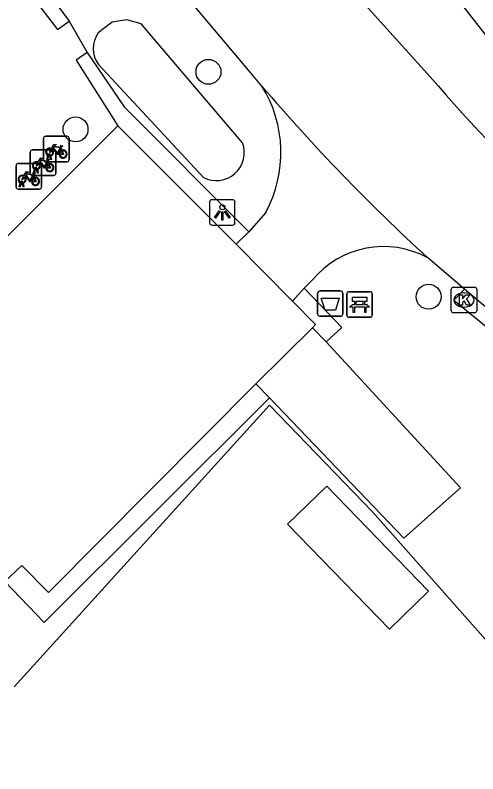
# Model space of a CAD drawing. Extents: x 160203 to 161526, y 379529 to 381797.
# Drawn here: x 160780.42 to 160798.58, y 381481.53 to 381511.28 of the extents above; entities that cross this region are included whole.
import ezdxf

# ---------------------------------------------------------------- set-up
doc = ezdxf.new("R2010")
doc.units = 0
for name, color, linetype in [('IMGEO_Afvalbak', 7, 'Continuous'), ('IMGEO_Bank', 7, 'Continuous'), ('IMGEO_Boom', 7, 'Continuous'), ('IMGEO_Fietsenrek', 7, 'Continuous'), ('IMGEO_Groenvoorziening', 7, 'Continuous'), ('IMGEO_Haag', 7, 'Continuous'), ('IMGEO_Hek', 7, 'Continuous'), ('IMGEO_Kolk', 7, 'Continuous'), ('IMGEO_Lichtpunt', 7, 'Continuous'), ('IMGEO_Loofbos', 7, 'Continuous'), ('IMGEO_Parkeervlak_halfverhard', 7, 'Continuous'), ('IMGEO_Rijbaan_lokaal_gesloten', 7, 'Continuous'), ('IMGEO_Rijbaan_lokaal_open', 7, 'Continuous'), ('IMGEO_Verkeerseiland_open', 7, 'Continuous'), ('IMGEO_Voetpad_open', 7, 'Continuous'), ('IMGEO_Waterloop', 7, 'Continuous')]:
    doc.layers.add(name, color=color, linetype=linetype)

msp = doc.modelspace()

# ---------------------------------------------------------------- linework, layer by layer
at = {"layer": 'IMGEO_Afvalbak'}
for p, q in [((160792.392, 381500.469), (160793.182, 381500.469)), ((160793.182, 381500.469), (160792.392, 381500.469)), ((160792.292, 381499.569), (160792.292, 381500.369)), ((160792.292, 381500.369), (160792.292, 381499.569)), ((160793.282, 381500.369), (160793.282, 381499.569)), ((160793.282, 381499.569), (160793.282, 381500.369)), ((160793.182, 381499.469), (160792.392, 381499.469)), ((160792.392, 381499.469), (160793.182, 381499.469))]:
    msp.add_line(p, q, dxfattribs=at)
msp.add_lwpolyline([(160792.435, 381500.183), (160793.139, 381500.183), (160792.99, 381499.713), (160792.584, 381499.713), (160792.435, 381500.183)], dxfattribs=at)
for centre, start, end in [((160792.392, 381500.369), 90, 180), ((160792.392, 381500.369), 90, 180), ((160793.182, 381500.369), 0, 90), ((160793.182, 381500.369), 360, 90), ((160792.392, 381499.569), 180, 270), ((160792.392, 381499.569), 180, 270), ((160793.182, 381499.569), 270, 0), ((160793.182, 381499.569), 270, 0)]:
    msp.add_arc(centre, 0.1, start, end, dxfattribs=at)
at = {"layer": 'IMGEO_Bank'}
for p, q in [((160793.514, 381500.434), (160794.355, 381500.434)), ((160794.355, 381500.434), (160793.514, 381500.434)), ((160793.439, 381499.509), (160793.439, 381500.35)), ((160793.439, 381500.35), (160793.439, 381499.509)), ((160794.439, 381500.359), (160794.439, 381499.518)), ((160794.439, 381499.518), (160794.439, 381500.359)), ((160794.136, 381499.832), (160793.743, 381499.832)), ((160793.748, 381499.94), (160793.748, 381500.046)), ((160793.792, 381500.046), (160793.792, 381499.94)), ((160794.08, 381500.052), (160793.798, 381500.052)), ((160793.798, 381499.934), (160794.08, 381499.934)), ((160794.086, 381499.94), (160794.086, 381500.046)), ((160794.13, 381500.046), (160794.13, 381499.94)), ((160794.364, 381499.434), (160793.523, 381499.434)), ((160793.523, 381499.434), (160794.364, 381499.434))]:
    msp.add_line(p, q, dxfattribs=at)
for points in [[(160793.742, 381500.052), (160793.656, 381500.052), (160793.656, 381500.213), (160794.219, 381500.213), (160794.219, 381500.052), (160794.136, 381500.052)], [(160793.686, 381499.832), (160793.544, 381499.832), (160793.656, 381499.934), (160793.742, 381499.934)], [(160793.736, 381499.825), (160793.736, 381499.618), (160793.693, 381499.618), (160793.693, 381499.825)], [(160794.136, 381499.934), (160794.219, 381499.934), (160794.331, 381499.832), (160794.192, 381499.832)], [(160794.186, 381499.825), (160794.186, 381499.618), (160794.142, 381499.618), (160794.142, 381499.825)]]:
    msp.add_lwpolyline(points, dxfattribs=at)
for centre, radius, start, end in [((160793.517, 381500.356), 0.0779, 92.4484, 184.2845), ((160793.517, 381500.356), 0.0779, 92.4484, 184.2845), ((160794.361, 381500.356), 0.0779, 2.4484, 94.2845), ((160794.361, 381500.356), 0.0779, 2.4484, 94.2845), ((160793.686, 381499.825), 0.00671, 2.8957, 87.1043), ((160793.743, 381499.825), 0.00671, 92.8957, 177.1043), ((160793.741, 381500.045), 0.00671, 2.8957, 87.1043), ((160793.741, 381499.941), 0.00671, 272.8957, 357.1043), ((160793.798, 381500.045), 0.00671, 92.8957, 177.1043), ((160793.798, 381499.941), 0.00671, 182.8957, 267.1043), ((160794.08, 381500.045), 0.00671, 2.8957, 87.1043), ((160794.08, 381499.941), 0.00671, 272.8957, 357.1043), ((160794.137, 381500.045), 0.00671, 92.8957, 177.1043), ((160794.137, 381499.941), 0.00671, 182.8957, 267.1043), ((160794.135, 381499.825), 0.00671, 2.8957, 87.1043), ((160794.192, 381499.825), 0.00671, 92.8957, 177.1043), ((160793.517, 381499.512), 0.0779, 182.4484, 274.2845), ((160793.517, 381499.512), 0.0779, 182.4484, 274.2845), ((160794.361, 381499.512), 0.0779, 272.4484, 4.2845), ((160794.361, 381499.512), 0.0779, 272.4484, 4.2845)]:
    msp.add_arc(centre, radius, start, end, dxfattribs=at)
at = {"layer": 'IMGEO_Boom'}
for centre in [(160788.008, 381509.056), (160782.79, 381506.8), (160796.649, 381500.236)]:
    msp.add_circle(centre, 0.489, dxfattribs=at)
at = {"layer": 'IMGEO_Fietsenrek'}
for p, q in [((160781.535, 381505.603), (160781.535, 381506.444)), ((160781.535, 381506.444), (160781.535, 381505.603)), ((160781.61, 381506.528), (160782.451, 381506.528)), ((160782.451, 381506.528), (160781.61, 381506.528)), ((160782.535, 381506.453), (160782.535, 381505.612)), ((160782.535, 381505.612), (160782.535, 381506.453)), ((160782.222, 381506.077), (160782.258, 381505.982)), ((160781.015, 381505.07), (160781.015, 381505.911)), ((160781.015, 381505.911), (160781.015, 381505.07)), ((160781.09, 381505.995), (160781.931, 381505.995)), ((160781.931, 381505.995), (160781.09, 381505.995)), ((160781.662, 381505.612), (160781.701, 381505.772)), ((160781.731, 381505.76), (160781.696, 381505.612)), ((160781.773, 381505.784), (160781.772, 381505.788)), ((160781.814, 381505.612), (160781.78, 381505.754)), ((160781.804, 381505.795), (160781.805, 381505.788)), ((160781.812, 381505.758), (160781.847, 381505.612)), ((160782.015, 381505.92), (160782.015, 381505.079)), ((160782.015, 381505.079), (160782.015, 381505.92)), ((160780.529, 381505.458), (160781.37, 381505.458)), ((160781.37, 381505.458), (160780.529, 381505.458)), ((160782.46, 381505.528), (160781.619, 381505.528)), ((160781.619, 381505.528), (160782.46, 381505.528)), ((160781.696, 381505.612), (160781.662, 381505.612)), ((160781.702, 381505.544), (160781.738, 381505.449)), ((160781.847, 381505.612), (160781.814, 381505.612)), ((160780.454, 381504.533), (160780.454, 381505.374)), ((160780.454, 381505.374), (160780.454, 381504.533)), ((160781.142, 381505.079), (160781.181, 381505.239)), ((160781.211, 381505.227), (160781.176, 381505.079)), ((160781.253, 381505.251), (160781.252, 381505.255)), ((160781.294, 381505.079), (160781.26, 381505.221)), ((160781.284, 381505.262), (160781.285, 381505.255)), ((160781.292, 381505.225), (160781.327, 381505.079)), ((160781.454, 381505.383), (160781.454, 381504.542)), ((160781.454, 381504.542), (160781.454, 381505.383)), ((160781.94, 381504.995), (160781.099, 381504.995)), ((160781.099, 381504.995), (160781.94, 381504.995)), ((160781.141, 381505.007), (160781.177, 381504.912)), ((160781.176, 381505.079), (160781.142, 381505.079)), ((160781.327, 381505.079), (160781.294, 381505.079)), ((160780.581, 381504.542), (160780.62, 381504.702)), ((160780.615, 381504.542), (160780.581, 381504.542)), ((160780.65, 381504.69), (160780.615, 381504.542)), ((160780.692, 381504.714), (160780.691, 381504.718)), ((160780.733, 381504.542), (160780.699, 381504.684)), ((160780.723, 381504.725), (160780.724, 381504.718)), ((160780.731, 381504.688), (160780.766, 381504.542)), ((160780.766, 381504.542), (160780.733, 381504.542)), ((160781.379, 381504.458), (160780.538, 381504.458)), ((160780.538, 381504.458), (160781.379, 381504.458))]:
    msp.add_line(p, q, dxfattribs=at)
for points in [[(160781.848, 381506.054), (160781.943, 381506.218), (160782.029, 381506.204), (160782.031, 381506.195), (160781.975, 381506.184), (160781.948, 381506.139), (160782.204, 381506.098)], [(160782.144, 381505.81), (160782.094, 381505.81), (160781.903, 381506.061), (160781.884, 381506.029)], [(160782.191, 381506.073), (160781.934, 381506.114), (160781.917, 381506.085), (160782.084, 381505.865), (160782.191, 381506.073)], [(160782.239, 381505.975), (160782.209, 381506.052), (160782.1, 381505.834), (160782.143, 381505.834)], [(160782.204, 381506.098), (160782.229, 381506.147), (160782.223, 381506.151), (160782.2, 381506.155), (160782.188, 381506.162), (160782.187, 381506.165), (160782.189, 381506.17), (160782.284, 381506.155), (160782.286, 381506.145), (160782.276, 381506.132), (160782.264, 381506.126), (160782.25, 381506.132), (160782.222, 381506.077)], [(160781.869, 381506.002), (160781.817, 381505.912), (160781.777, 381505.887), (160781.778, 381505.934), (160781.833, 381506.028)], [(160782.173, 381505.834), (160782.293, 381505.833), (160782.249, 381505.947)], [(160782.269, 381505.954), (160782.324, 381505.809), (160782.174, 381505.809)], [(160781.349, 381505.469), (160781.297, 381505.379), (160781.257, 381505.354), (160781.258, 381505.401), (160781.313, 381505.495)], [(160781.328, 381505.521), (160781.423, 381505.685), (160781.509, 381505.671), (160781.511, 381505.662), (160781.455, 381505.651), (160781.428, 381505.606), (160781.684, 381505.565)], [(160781.624, 381505.277), (160781.574, 381505.277), (160781.383, 381505.528), (160781.364, 381505.496)], [(160781.671, 381505.54), (160781.414, 381505.581), (160781.397, 381505.552), (160781.564, 381505.332), (160781.671, 381505.54)], [(160781.719, 381505.442), (160781.689, 381505.519), (160781.58, 381505.301), (160781.623, 381505.301)], [(160781.684, 381505.565), (160781.709, 381505.614), (160781.703, 381505.618), (160781.68, 381505.622), (160781.668, 381505.629), (160781.667, 381505.632), (160781.669, 381505.637), (160781.764, 381505.622), (160781.766, 381505.612), (160781.756, 381505.599), (160781.744, 381505.593), (160781.73, 381505.599), (160781.702, 381505.544)], [(160780.767, 381504.984), (160780.862, 381505.148), (160780.948, 381505.134), (160780.95, 381505.125), (160780.894, 381505.114), (160780.867, 381505.069), (160781.123, 381505.028)], [(160781.653, 381505.301), (160781.773, 381505.3), (160781.729, 381505.414)], [(160781.749, 381505.421), (160781.804, 381505.276), (160781.654, 381505.276)], [(160780.788, 381504.932), (160780.736, 381504.842), (160780.696, 381504.817), (160780.697, 381504.864), (160780.752, 381504.958)], [(160781.063, 381504.74), (160781.013, 381504.74), (160780.822, 381504.991), (160780.803, 381504.959)], [(160781.11, 381505.003), (160780.853, 381505.044), (160780.836, 381505.015), (160781.003, 381504.795), (160781.11, 381505.003)], [(160781.158, 381504.905), (160781.128, 381504.982), (160781.019, 381504.764), (160781.062, 381504.764)], [(160781.092, 381504.764), (160781.212, 381504.763), (160781.168, 381504.877)], [(160781.188, 381504.884), (160781.243, 381504.739), (160781.093, 381504.739)], [(160781.123, 381505.028), (160781.148, 381505.077), (160781.142, 381505.081), (160781.119, 381505.085), (160781.107, 381505.092), (160781.106, 381505.095), (160781.108, 381505.1), (160781.203, 381505.085), (160781.205, 381505.075), (160781.195, 381505.062), (160781.183, 381505.056), (160781.169, 381505.062), (160781.141, 381505.007)]]:
    msp.add_lwpolyline(points, dxfattribs=at)
for centre, radius, start, end in [((160781.613, 381506.45), 0.0779, 92.4484, 184.2845), ((160781.613, 381506.45), 0.0779, 92.4484, 184.2845), ((160782.457, 381506.45), 0.0779, 2.4484, 94.2845), ((160782.457, 381506.45), 0.0779, 2.4484, 94.2845), ((160781.775, 381505.913), 0.159, 62.6766, 242.1369), ((160781.775, 381505.913), 0.129, 63.3192, 238.903), ((160781.093, 381505.917), 0.0779, 92.4484, 184.2845), ((160781.093, 381505.917), 0.0779, 92.4484, 184.2845), ((160781.755, 381505.784), 0.0499, 12.8025, 158.6934), ((160781.775, 381505.913), 0.159, 253.9967, 271.7867), ((160781.755, 381505.784), 0.0174, 12.8025, 163.4502), ((160781.775, 381505.913), 0.129, 253.415, 269.0204), ((160781.775, 381505.913), 0.129, 283.6043, 43.4302), ((160781.775, 381505.913), 0.159, 283.5766, 46.6042), ((160781.937, 381505.917), 0.0779, 2.4484, 94.2845), ((160781.937, 381505.917), 0.0779, 2.4484, 94.2845), ((160782.302, 381505.829), 0.159, 113.3408, 178.3217), ((160782.302, 381505.829), 0.159, 187.0065, 105.7708), ((160782.302, 381505.829), 0.129, 113.923, 177.9556), ((160782.302, 381505.829), 0.129, 188.6715, 104.5883), ((160780.532, 381505.38), 0.0779, 92.4484, 184.2845), ((160780.532, 381505.38), 0.0779, 92.4484, 184.2845), ((160781.255, 381505.38), 0.159, 62.6766, 242.1369), ((160781.255, 381505.38), 0.129, 63.3192, 238.903), ((160781.255, 381505.38), 0.129, 283.6043, 43.4302), ((160781.255, 381505.38), 0.159, 283.5766, 46.6042), ((160781.376, 381505.38), 0.0779, 2.4484, 94.2845), ((160781.376, 381505.38), 0.0779, 2.4484, 94.2845), ((160781.613, 381505.606), 0.0779, 182.4484, 274.2845), ((160781.613, 381505.606), 0.0779, 182.4484, 274.2845), ((160781.782, 381505.296), 0.159, 113.3408, 178.3217), ((160781.782, 381505.296), 0.159, 187.0065, 105.7708), ((160782.457, 381505.606), 0.0779, 272.4484, 4.2845), ((160782.457, 381505.606), 0.0779, 272.4484, 4.2845), ((160781.235, 381505.251), 0.0499, 12.8025, 158.6934), ((160781.255, 381505.38), 0.159, 253.9967, 271.7867), ((160781.235, 381505.251), 0.0174, 12.8025, 163.4502), ((160781.255, 381505.38), 0.129, 253.415, 269.0204), ((160781.782, 381505.296), 0.129, 113.923, 177.9556), ((160781.782, 381505.296), 0.129, 188.6715, 104.5883), ((160780.694, 381504.843), 0.159, 62.6766, 242.1369), ((160780.694, 381504.843), 0.129, 63.3192, 238.903), ((160780.694, 381504.843), 0.129, 283.6043, 43.4302), ((160780.694, 381504.843), 0.159, 283.5766, 46.6042), ((160781.093, 381505.073), 0.0779, 182.4484, 274.2845), ((160781.093, 381505.073), 0.0779, 182.4484, 274.2845), ((160781.221, 381504.759), 0.159, 113.3408, 178.3217), ((160781.221, 381504.759), 0.159, 187.0065, 105.7708), ((160781.221, 381504.759), 0.129, 113.923, 177.9556), ((160781.221, 381504.759), 0.129, 188.6715, 104.5883), ((160781.937, 381505.073), 0.0779, 272.4484, 4.2845), ((160781.937, 381505.073), 0.0779, 272.4484, 4.2845), ((160780.674, 381504.714), 0.0499, 12.8025, 158.6934), ((160780.694, 381504.843), 0.159, 253.9967, 271.7867), ((160780.674, 381504.714), 0.0174, 12.8025, 163.4502), ((160780.694, 381504.843), 0.129, 253.415, 269.0204), ((160781.376, 381504.536), 0.0779, 272.4484, 4.2845), ((160781.376, 381504.536), 0.0779, 272.4484, 4.2845), ((160780.532, 381504.536), 0.0779, 182.4484, 274.2845), ((160780.532, 381504.536), 0.0779, 182.4484, 274.2845)]:
    msp.add_arc(centre, radius, start, end, dxfattribs=at)
at = {"layer": 'IMGEO_Groenvoorziening'}
for points in [[(160782.542, 381511.048), (160783.252, 381509.82)], [(160811.474, 381472.566), (160806.02, 381478.729), (160794.451, 381491.803), (160790.399, 381495.985), (160780.387, 381484.943)]]:
    msp.add_lwpolyline(points, dxfattribs=at)
at = {"layer": 'IMGEO_Haag'}
for points in [[(160777.151, 381518.322), (160782.542, 381511.048)], [(160780.301, 381513.047), (160782.089, 381510.714), (160782.542, 381511.048)], [(160783.252, 381509.82), (160782.818, 381509.507), (160784.446, 381506.942)], [(160783.252, 381509.82), (160784.697, 381507.687), (160789.587, 381502.78)], [(160791.767, 381500.577), (160793.247, 381499.036), (160792.622, 381498.468)], [(160790.399, 381496.274), (160781.555, 381487.46), (160780.015, 381489.066)]]:
    msp.add_lwpolyline(points, dxfattribs=at)
at = {"layer": 'IMGEO_Hek'}
for points in [[(160794.451, 381491.803), (160790.399, 381495.985), (160780.387, 381484.943)], [(160794.451, 381491.803), (160806.02, 381478.729), (160806.164, 381478.403), (160806.229, 381478.256), (160809.639, 381470.557), (160813.749, 381475.058), (160817.52, 381478.04), (160829.705, 381476.805), (160839.451, 381471.923)]]:
    msp.add_lwpolyline(points, dxfattribs=at)
at = {"layer": 'IMGEO_Kolk'}
for p, q in [((160797.539, 381499.684), (160797.539, 381500.536)), ((160797.614, 381500.61), (160798.466, 381500.61)), ((160798.027, 381500.39), (160798.052, 381500.39)), ((160798.54, 381500.536), (160798.54, 381499.684)), ((160798.05, 381499.83), (160798.025, 381499.83)), ((160798.466, 381499.61), (160797.614, 381499.61))]:
    msp.add_line(p, q, dxfattribs=at)
for points in [[(160797.539, 381499.684), (160797.539, 381500.536)], [(160797.614, 381500.61), (160798.466, 381500.61)], [(160798.54, 381500.536), (160798.54, 381499.684)], [(160797.86, 381500.31), (160797.983, 381500.31), (160797.983, 381500.159), (160798.113, 381500.31), (160798.277, 381500.31), (160798.131, 381500.159), (160798.284, 381499.91), (160798.132, 381499.91), (160798.047, 381500.074), (160797.983, 381500.007), (160797.983, 381499.91), (160797.86, 381499.91), (160797.86, 381500.31)], [(160798.466, 381499.61), (160797.614, 381499.61)]]:
    msp.add_lwpolyline(points, dxfattribs=at)
for centre, start, end in [((160797.616, 381500.534), 91.552, 178.448), ((160797.616, 381500.534), 91.552, 178.448), ((160798.464, 381500.534), 1.552, 88.448), ((160798.464, 381500.534), 1.552, 88.448), ((160797.616, 381499.686), 181.552, 268.448), ((160797.616, 381499.686), 181.552, 268.448), ((160798.464, 381499.686), 271.552, 358.448), ((160798.464, 381499.686), 271.552, 358.448)]:
    msp.add_arc(centre, 0.0765, start, end, dxfattribs=at)
for centre, major_axis, ratio, start_param, end_param in [((160798.026, 381500.11), (-0.387, 0.002), 0.722429, 4.712389, 7.853982), ((160798.051, 381500.11), (-0.39, 0.002), 0.717154, 1.570796, 4.712389)]:
    msp.add_ellipse(centre, major_axis=major_axis, ratio=ratio, start_param=start_param, end_param=end_param, dxfattribs=at)
at = {"layer": 'IMGEO_Lichtpunt'}
for p, q in [((160788.955, 381504.041), (160788.147, 381504.041)), ((160788.955, 381504.041), (160788.147, 381504.041)), ((160788.053, 381503.946), (160788.053, 381503.139)), ((160788.053, 381503.946), (160788.053, 381503.139)), ((160789.049, 381503.139), (160789.049, 381503.946)), ((160789.049, 381503.139), (160789.049, 381503.946)), ((160788.147, 381503.045), (160788.955, 381503.045)), ((160788.147, 381503.045), (160788.955, 381503.045))]:
    msp.add_line(p, q, dxfattribs=at)
for points in [[(160788.427, 381503.61), (160788.466, 381503.582), (160788.278, 381503.32), (160788.24, 381503.347), (160788.427, 381503.61)], [(160788.529, 381503.562), (160788.576, 381503.562), (160788.576, 381503.24), (160788.529, 381503.24), (160788.529, 381503.562)], [(160788.639, 381503.582), (160788.677, 381503.609), (160788.864, 381503.347), (160788.825, 381503.319), (160788.639, 381503.582)]]:
    msp.add_lwpolyline(points, dxfattribs=at)
msp.add_circle((160788.552, 381503.744), 0.0994, dxfattribs=at)
for centre, start, end in [((160788.147, 381503.946), 90, 180), ((160788.147, 381503.946), 90, 180), ((160788.955, 381503.946), 0, 90), ((160788.955, 381503.946), 0, 90), ((160788.147, 381503.139), 180, 270), ((160788.147, 381503.139), 180, 270), ((160788.955, 381503.139), 270, 0), ((160788.955, 381503.139), 270, 360)]:
    msp.add_arc(centre, 0.0946, start, end, dxfattribs=at)
at = {"layer": 'IMGEO_Loofbos'}
msp.add_lwpolyline([(160800.467, 381508.496), (160794.362, 381516.295), (160788.18, 381527.659)], dxfattribs=at)
at = {"layer": 'IMGEO_Parkeervlak_halfverhard'}
for points in [[(160784.446, 381506.942), (160777.495, 381500), (160773.946, 381496.455)], [(160789.091, 381502.293), (160784.446, 381506.942)], [(160792.088, 381499.018), (160792.204, 381499.153), (160791.312, 381500.069)], [(160780.015, 381489.066), (160780.683, 381489.703), (160781.729, 381488.641), (160789.87, 381496.825)]]:
    msp.add_lwpolyline(points, dxfattribs=at)
at = {"layer": 'IMGEO_Rijbaan_lokaal_gesloten'}
for points in [[(160790.107, 381508.498), (160789.646, 381509.04), (160785.025, 381514.538), (160782.962, 381517.164), (160782.759, 381517.43)], [(160791.756, 381514.361), (160796.713, 381508.865)], [(160798.062, 381500.537), (160796.618, 381501.759)], [(160800.937, 381498.104), (160798.062, 381500.537)]]:
    msp.add_lwpolyline(points, dxfattribs=at)
for centre, radius, start, end in [((160832.083, 381538.521), 46.158, 219.9783, 238.8708), ((160847.228, 381557.172), 75.046, 220.43477, 227.59359)]:
    msp.add_arc(centre, radius, start, end, dxfattribs=at)
at = {"layer": 'IMGEO_Rijbaan_lokaal_open'}
for points in [[(160790.253, 381503.544), (160789.587, 381502.78)], [(160789.587, 381502.78), (160789.091, 381502.293)], [(160789.091, 381502.293), (160791.312, 381500.069)], [(160791.767, 381500.577), (160792.084, 381500.884)], [(160791.312, 381500.069), (160791.767, 381500.577)]]:
    msp.add_lwpolyline(points, dxfattribs=at)
for centre, radius, start, end in [((160785.929, 381505.896), 4.922, 331.4595, 31.9166), ((160794.88, 381498.578), 3.625, 61.3562, 140.4899)]:
    msp.add_arc(centre, radius, start, end, dxfattribs=at)
at = {"layer": 'IMGEO_Verkeerseiland_open'}
msp.add_lwpolyline([(160798.062, 381500.537), (160797.637, 381500.098), (160800.616, 381497.665), (160800.937, 381498.104)], dxfattribs=at)
at = {"layer": 'IMGEO_Voetpad_open'}
for points in [[(160792.088, 381499.018), (160789.87, 381496.825)], [(160792.622, 381498.468), (160792.088, 381499.018)], [(160792.622, 381498.468), (160797.895, 381492.743), (160795.679, 381490.772), (160790.399, 381496.274)], [(160789.87, 381496.825), (160790.399, 381496.274)], [(160792.651, 381492.805), (160791.116, 381491.315), (160795.108, 381487.203), (160796.643, 381488.693), (160792.651, 381492.805)]]:
    msp.add_lwpolyline(points, dxfattribs=at)
at = {"layer": 'IMGEO_Waterloop'}
for points in [[(160789.344, 381506.277), (160785.367, 381510.94), (160784.805, 381511.092), (160784.231, 381510.997), (160783.684, 381510.586)], [(160783.686, 381509.337), (160787.81, 381504.915)]]:
    msp.add_lwpolyline(points, dxfattribs=at)
for centre, radius, start, end in [((160784.544, 381509.963), 1.062, 144.0772, 216.1063), ((160788.317, 381505.889), 1.098, 242.5041, 20.698)]:
    msp.add_arc(centre, radius, start, end, dxfattribs=at)

doc.saveas('drawing.dxf')
